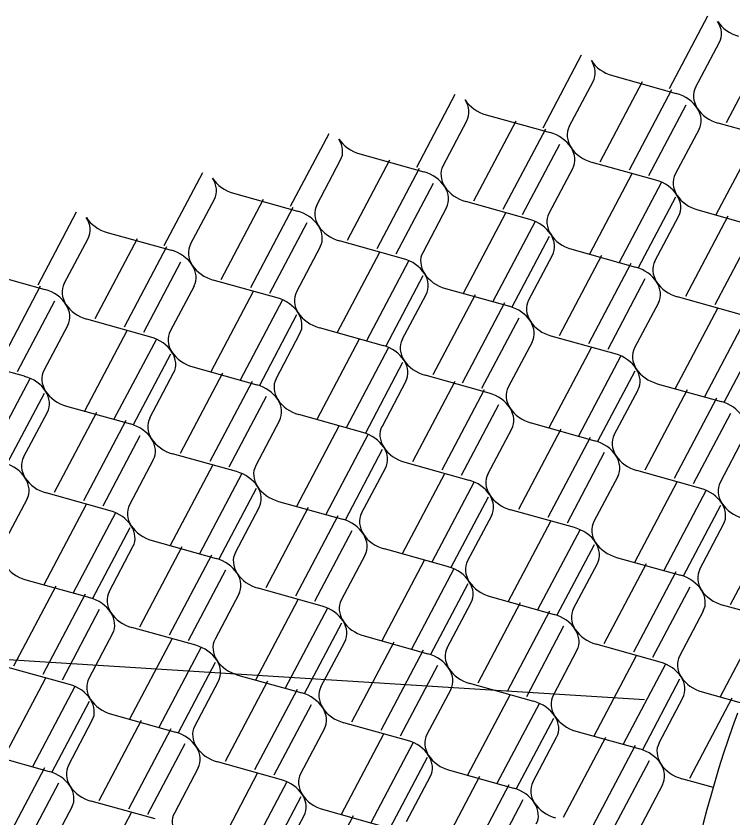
# Model space of a CAD drawing. Extents: x 638850 to 644908, y 297188 to 298900.
# Drawn here: x 639868.12 to 639905.56, y 297942.42 to 297984.3 of the extents above; entities that cross this region are included whole.
import ezdxf

# ---------------------------------------------------------------- set-up
doc = ezdxf.new("R2010")
doc.units = 0
doc.layers.add('1', color=7, linetype='Continuous')
doc.layers.add('2', color=7, linetype='Continuous')

msp = doc.modelspace()

# ---------------------------------------------------------------- linework, layer by layer
at = {"layer": '1'}
msp.add_line((639819.407, 297953.75), (639900.942, 297948.605), dxfattribs=at)
msp.add_arc((639960.245, 297927.859), 58.02, 159.79936, 254.33124, dxfattribs=at)
at = {"layer": '2'}
for p, q in [((639904.23, 297984.304), (639902.22, 297980.495)), ((639903.605, 297980.576), (639904.851, 297982.933)), ((639907.409, 297982.918), (639905.199, 297978.728)), ((639897.636, 297982.255), (639895.627, 297978.448)), ((639899.263, 297981.198), (639902.601, 297980.263)), ((639897.012, 297978.529), (639898.259, 297980.886)), ((639900.815, 297980.869), (639898.605, 297976.679)), ((639902.355, 297980.442), (639900.143, 297976.25)), ((639891.042, 297980.206), (639889.034, 297976.399)), ((639903.09, 297979.65), (639901.145, 297975.964)), ((639892.669, 297979.149), (639896.008, 297978.216)), ((639890.419, 297976.48), (639891.665, 297978.837)), ((639894.221, 297978.82), (639892.011, 297974.63)), ((639908.133, 297977.777), (639904.793, 297978.71)), ((639895.761, 297978.393), (639893.55, 297974.201)), ((639903.789, 297978.398), (639902.543, 297976.041)), ((639884.448, 297978.157), (639882.44, 297974.35)), ((639906.875, 297978.104), (639904.664, 297973.914)), ((639896.496, 297977.601), (639894.551, 297973.915)), ((639886.075, 297977.1), (639889.414, 297976.167)), ((639883.825, 297974.43), (639885.071, 297976.788)), ((639887.627, 297976.771), (639885.417, 297972.581)), ((639901.539, 297975.728), (639898.2, 297976.661)), ((639889.168, 297976.344), (639886.956, 297972.152)), ((639897.195, 297976.349), (639895.949, 297973.991)), ((639877.854, 297976.108), (639875.846, 297972.301)), ((639900.281, 297976.055), (639898.07, 297971.865)), ((639889.902, 297975.552), (639887.957, 297971.866)), ((639901.821, 297975.628), (639899.609, 297971.435)), ((639879.481, 297975.051), (639882.821, 297974.118)), ((639877.231, 297972.381), (639878.477, 297974.739)), ((639881.034, 297974.722), (639878.823, 297970.532)), ((639894.945, 297973.679), (639891.606, 297974.612)), ((639902.556, 297974.836), (639900.611, 297971.15)), ((639871.261, 297974.058), (639869.252, 297970.252)), ((639882.574, 297974.295), (639880.362, 297970.103)), ((639890.601, 297974.3), (639889.355, 297971.942)), ((639903.73, 297974.173), (639907.069, 297973.24)), ((639893.687, 297974.006), (639891.477, 297969.816)), ((639901.48, 297971.503), (639902.726, 297973.861)), ((639905.284, 297973.846), (639903.073, 297969.656)), ((639883.308, 297973.503), (639881.364, 297969.817)), ((639895.227, 297973.579), (639893.015, 297969.386)), ((639906.824, 297973.419), (639904.612, 297969.227)), ((639872.887, 297973.002), (639876.227, 297972.069)), ((639895.962, 297972.787), (639894.017, 297969.101)), ((639870.637, 297970.332), (639871.883, 297972.689)), ((639874.44, 297972.673), (639872.229, 297968.483)), ((639888.351, 297971.63), (639885.012, 297972.563)), ((639875.98, 297972.246), (639873.768, 297968.054)), ((639884.008, 297972.25), (639882.761, 297969.893)), ((639887.094, 297971.959), (639884.884, 297967.769)), ((639897.136, 297972.124), (639900.475, 297971.191)), ((639888.634, 297971.532), (639886.422, 297967.339)), ((639894.886, 297969.454), (639896.132, 297971.811)), ((639898.69, 297971.797), (639896.479, 297967.607)), ((639876.714, 297971.454), (639874.77, 297967.768)), ((639900.23, 297971.37), (639898.018, 297967.178)), ((639866.294, 297970.953), (639869.633, 297970.02)), ((639889.369, 297970.74), (639887.424, 297967.054)), ((639881.757, 297969.581), (639878.418, 297970.514)), ((639900.964, 297970.578), (639899.02, 297966.892)), ((639869.387, 297970.199), (639867.175, 297966.007)), ((639877.414, 297970.201), (639876.168, 297967.844)), ((639880.5, 297969.91), (639878.29, 297965.72)), ((639890.543, 297970.077), (639893.882, 297969.142)), ((639882.041, 297969.483), (639879.829, 297965.29)), ((639888.293, 297967.407), (639889.539, 297969.764)), ((639892.096, 297969.748), (639889.885, 297965.558)), ((639906.007, 297968.705), (639902.668, 297969.638)), ((639870.122, 297969.407), (639868.177, 297965.721)), ((639893.636, 297969.321), (639891.424, 297965.129)), ((639901.664, 297969.325), (639900.417, 297966.968)), ((639904.751, 297969.031), (639902.541, 297964.841)), ((639882.775, 297968.691), (639880.83, 297965.005)), ((639906.291, 297968.604), (639904.079, 297964.411)), ((639870.821, 297968.154), (639869.575, 297965.797)), ((639875.163, 297967.532), (639871.825, 297968.467)), ((639894.37, 297968.529), (639892.426, 297964.843)), ((639873.907, 297967.861), (639871.696, 297963.671)), ((639883.95, 297968.028), (639887.289, 297967.095)), ((639907.026, 297967.812), (639905.081, 297964.126)), ((639875.447, 297967.434), (639873.235, 297963.241)), ((639881.699, 297965.358), (639882.945, 297967.715)), ((639886.033, 297967.421), (639883.822, 297963.231)), ((639899.413, 297966.656), (639896.074, 297967.589)), ((639887.573, 297966.994), (639885.361, 297962.801)), ((639895.07, 297967.276), (639893.824, 297964.919)), ((639898.157, 297966.982), (639895.947, 297962.792)), ((639876.181, 297966.642), (639874.237, 297962.956)), ((639899.698, 297966.555), (639897.486, 297962.362)), ((639868.571, 297965.485), (639865.231, 297966.418)), ((639888.308, 297966.202), (639886.363, 297962.516)), ((639875.105, 297963.309), (639876.351, 297965.666)), ((639878.91, 297965.649), (639876.699, 297961.459)), ((639877.356, 297965.979), (639880.695, 297965.046)), ((639900.432, 297965.763), (639898.487, 297962.077)), ((639868.853, 297965.385), (639866.641, 297961.192)), ((639880.45, 297965.222), (639878.238, 297961.029)), ((639888.476, 297965.227), (639887.232, 297962.869)), ((639892.819, 297964.607), (639889.48, 297965.54)), ((639891.034, 297965.21), (639888.824, 297961.02)), ((639901.607, 297965.1), (639904.946, 297964.167)), ((639869.587, 297964.593), (639867.643, 297960.907)), ((639881.185, 297964.43), (639879.24, 297960.744)), ((639892.575, 297964.783), (639890.363, 297960.59)), ((639899.356, 297962.43), (639900.602, 297964.787)), ((639903.159, 297964.771), (639900.948, 297960.581)), ((639893.309, 297963.991), (639891.364, 297960.305)), ((639904.699, 297964.344), (639902.487, 297960.151)), ((639868.511, 297961.26), (639869.758, 297963.617)), ((639872.316, 297963.6), (639870.106, 297959.41)), ((639870.762, 297963.93), (639874.101, 297962.997)), ((639905.434, 297963.552), (639903.489, 297959.866)), ((639873.856, 297963.173), (639871.644, 297958.98)), ((639881.882, 297963.178), (639880.638, 297960.82)), ((639886.225, 297962.558), (639882.888, 297963.489)), ((639884.97, 297962.884), (639882.759, 297958.694)), ((639892.762, 297960.381), (639894.008, 297962.738)), ((639896.566, 297962.724), (639894.355, 297958.534)), ((639895.013, 297963.05), (639898.352, 297962.118)), ((639874.591, 297962.381), (639872.646, 297958.695)), ((639886.51, 297962.456), (639884.298, 297958.264)), ((639898.106, 297962.297), (639895.894, 297958.104)), ((639906.133, 297962.299), (639904.887, 297959.942)), ((639887.244, 297961.665), (639885.3, 297957.979)), ((639898.841, 297961.505), (639896.896, 297957.819)), ((639875.288, 297961.129), (639874.044, 297958.771)), ((639879.632, 297960.509), (639876.294, 297961.44)), ((639878.377, 297960.836), (639876.166, 297956.647)), ((639886.168, 297958.332), (639887.415, 297960.689)), ((639888.419, 297961.001), (639891.758, 297960.069)), ((639879.917, 297960.409), (639877.705, 297956.217)), ((639890.501, 297960.397), (639888.291, 297956.208)), ((639899.54, 297960.252), (639898.294, 297957.895)), ((639903.882, 297959.63), (639900.544, 297960.564)), ((639892.041, 297959.97), (639889.829, 297955.778)), ((639902.626, 297959.958), (639900.415, 297955.769)), ((639873.04, 297958.459), (639869.701, 297959.391)), ((639880.652, 297959.618), (639878.707, 297955.932)), ((639904.166, 297959.531), (639901.954, 297955.339)), ((639868.696, 297959.079), (639867.45, 297956.722)), ((639881.826, 297958.954), (639885.164, 297958.02)), ((639892.776, 297959.179), (639890.831, 297955.493)), ((639871.783, 297958.787), (639869.572, 297954.598)), ((639879.576, 297956.285), (639880.822, 297958.642)), ((639883.378, 297958.626), (639881.168, 297954.436)), ((639904.9, 297958.74), (639902.956, 297955.054)), ((639873.323, 297958.36), (639871.111, 297954.168)), ((639884.918, 297958.199), (639882.706, 297954.006)), ((639892.946, 297958.203), (639891.7, 297955.846)), ((639897.29, 297957.583), (639893.95, 297958.515)), ((639896.032, 297957.909), (639893.821, 297953.72)), ((639903.824, 297955.407), (639905.071, 297957.764)), ((639907.627, 297957.748), (639905.417, 297953.558)), ((639874.058, 297957.569), (639872.113, 297953.883)), ((639885.653, 297957.407), (639883.708, 297953.721)), ((639897.572, 297957.482), (639895.36, 297953.29)), ((639875.232, 297956.905), (639878.571, 297955.973)), ((639872.982, 297954.236), (639874.228, 297956.593)), ((639876.784, 297956.577), (639874.574, 297952.387)), ((639890.696, 297955.534), (639887.357, 297956.466)), ((639898.307, 297956.691), (639896.362, 297953.005)), ((639878.325, 297956.15), (639876.113, 297951.957)), ((639886.352, 297956.154), (639885.106, 297953.797)), ((639899.481, 297956.027), (639902.82, 297955.095)), ((639889.438, 297955.86), (639887.227, 297951.671)), ((639897.231, 297953.358), (639898.477, 297955.715)), ((639901.033, 297955.699), (639898.823, 297951.509)), ((639879.059, 297955.358), (639877.114, 297951.672)), ((639890.978, 297955.433), (639888.766, 297951.241)), ((639902.573, 297955.272), (639900.361, 297951.079)), ((639868.638, 297954.856), (639871.977, 297953.924)), ((639870.191, 297954.528), (639867.98, 297950.338)), ((639884.102, 297953.485), (639880.763, 297954.417)), ((639891.713, 297954.642), (639889.768, 297950.956)), ((639903.308, 297954.48), (639901.363, 297950.794)), ((639871.731, 297954.101), (639869.519, 297949.908)), ((639879.758, 297954.105), (639878.512, 297951.748)), ((639892.887, 297953.978), (639896.226, 297953.046)), ((639882.844, 297953.811), (639880.634, 297949.622)), ((639890.637, 297951.309), (639891.883, 297953.666)), ((639894.439, 297953.65), (639892.229, 297949.46)), ((639908.351, 297952.607), (639905.011, 297953.539)), ((639872.465, 297953.309), (639870.521, 297949.623)), ((639884.384, 297953.384), (639882.172, 297949.192)), ((639895.98, 297953.223), (639893.768, 297949.03)), ((639904.007, 297953.227), (639902.761, 297950.87)), ((639907.094, 297952.935), (639904.883, 297948.746)), ((639877.508, 297951.436), (639874.169, 297952.368)), ((639885.119, 297952.593), (639883.174, 297948.907)), ((639896.714, 297952.431), (639894.769, 297948.745)), ((639873.165, 297952.056), (639871.918, 297949.699)), ((639886.293, 297951.929), (639889.632, 297950.997)), ((639876.25, 297951.762), (639874.04, 297947.573)), ((639884.043, 297949.26), (639885.289, 297951.617)), ((639887.847, 297951.603), (639885.636, 297947.413)), ((639901.757, 297950.558), (639898.418, 297951.49)), ((639877.79, 297951.335), (639875.578, 297947.143)), ((639889.387, 297951.175), (639887.175, 297946.983)), ((639897.413, 297951.178), (639896.167, 297948.821)), ((639900.5, 297950.886), (639898.29, 297946.697)), ((639870.914, 297949.387), (639867.575, 297950.319)), ((639878.525, 297950.544), (639876.58, 297946.858)), ((639890.121, 297950.384), (639888.177, 297946.698)), ((639902.04, 297950.459), (639899.828, 297946.267)), ((639879.699, 297949.88), (639883.039, 297948.948)), ((639869.657, 297949.715), (639867.447, 297945.525)), ((639877.449, 297947.211), (639878.695, 297949.568)), ((639881.253, 297949.554), (639879.042, 297945.364)), ((639895.163, 297948.509), (639891.825, 297949.443)), ((639902.775, 297949.668), (639900.83, 297945.982)), ((639871.197, 297949.288), (639868.986, 297945.096)), ((639882.793, 297949.126), (639880.581, 297944.934)), ((639890.821, 297949.131), (639889.574, 297946.774)), ((639903.95, 297949.003), (639903.949, 297949.004)), ((639903.949, 297949.004), (639907.192, 297948.099)), ((639871.932, 297948.497), (639869.987, 297944.811)), ((639893.908, 297948.836), (639891.698, 297944.646)), ((639901.699, 297946.335), (639902.945, 297948.692)), ((639902.945, 297948.692), (639902.945, 297948.691)), ((639905.504, 297948.674), (639903.293, 297944.485)), ((639883.527, 297948.335), (639881.583, 297944.649)), ((639895.448, 297948.409), (639893.236, 297944.217)), ((639873.107, 297947.833), (639876.445, 297946.899)), ((639870.856, 297945.164), (639872.102, 297947.521)), ((639874.659, 297947.504), (639872.448, 297943.315)), ((639888.57, 297946.462), (639885.231, 297947.394)), ((639896.183, 297947.617), (639894.238, 297943.931)), ((639876.199, 297947.077), (639873.987, 297942.885)), ((639884.227, 297947.082), (639882.981, 297944.725)), ((639897.355, 297946.955), (639900.695, 297946.023)), ((639887.314, 297946.787), (639885.104, 297942.597)), ((639895.107, 297944.285), (639896.351, 297946.643)), ((639898.91, 297946.625), (639896.699, 297942.436)), ((639876.934, 297946.286), (639874.989, 297942.6)), ((639888.854, 297946.36), (639886.643, 297942.168)), ((639900.45, 297946.198), (639898.238, 297942.006)), ((639901.699, 297946.334), (639901.699, 297946.335)), ((639866.513, 297945.784), (639869.852, 297944.852)), ((639889.589, 297945.568), (639887.644, 297941.882)), ((639881.976, 297944.413), (639878.637, 297945.345)), ((639901.184, 297945.407), (639899.24, 297941.721)), ((639869.605, 297945.028), (639867.393, 297940.836)), ((639877.633, 297945.033), (639876.387, 297942.676)), ((639880.72, 297944.738), (639878.51, 297940.548)), ((639890.761, 297944.906), (639894.101, 297943.974)), ((639882.261, 297944.311), (639880.049, 297940.119)), ((639888.513, 297942.236), (639889.757, 297944.594)), ((639892.316, 297944.576), (639890.105, 297940.387)), ((639902.888, 297944.466), (639902.887, 297944.467)), ((639904.536, 297944.006), (639902.888, 297944.466)), ((639870.34, 297944.237), (639868.395, 297940.551)), ((639893.856, 297944.149), (639891.644, 297939.957)), ((639901.884, 297944.154), (639900.637, 297941.797)), ((639882.995, 297943.519), (639881.05, 297939.833)), ((639875.382, 297942.364), (639872.043, 297943.296)), ((639894.591, 297943.358), (639892.646, 297939.672)), ((639871.039, 297942.984), (639869.793, 297940.627)), ((639874.127, 297942.689), (639871.916, 297938.499)), ((639884.17, 297942.856), (639887.507, 297941.925)), ((639881.919, 297940.187), (639883.163, 297942.545)), ((639885.722, 297942.527), (639883.511, 297938.338))]:
    msp.add_line(p, q, dxfattribs=at)
for centre, start_param, end_param in [((639903.407, 297983.603), 3.045062, 3.936083), ((639906.112, 297984.444), 0.794491, 1.685512), ((639896.814, 297981.555), 3.045062, 3.936083), ((639899.518, 297982.395), 0.794491, 1.685512), ((639905.049, 297979.907), 6.186654, 7.077676), ((639890.22, 297979.506), 3.045062, 3.936083), ((639892.924, 297980.346), 0.794491, 1.685512), ((639902.345, 297979.067), 3.936083, 4.827105), ((639905.049, 297979.907), 0.794491, 1.685512), ((639902.345, 297979.067), 3.045062, 3.936083), ((639895.751, 297977.018), 3.936083, 4.827105), ((639898.456, 297977.858), 6.186654, 7.077676), ((639883.626, 297977.457), 3.045062, 3.936083), ((639886.331, 297978.297), 0.794491, 1.685512), ((639895.751, 297977.018), 3.045062, 3.936083), ((639898.456, 297977.858), 0.794491, 1.685512), ((639889.158, 297974.969), 3.936083, 4.827105), ((639891.862, 297975.81), 6.186654, 7.077676), ((639877.033, 297975.408), 3.045062, 3.936083), ((639879.737, 297976.248), 0.794491, 1.685512), ((639901.283, 297974.53), 3.936083, 4.827105), ((639903.987, 297975.371), 6.186654, 7.077676), ((639891.862, 297975.81), 0.794491, 1.685512), ((639889.158, 297974.969), 3.045062, 3.936083), ((639901.283, 297974.53), 3.045062, 3.936083), ((639903.987, 297975.371), 0.794491, 1.685512), ((639882.564, 297972.921), 3.936083, 4.827105), ((639885.268, 297973.761), 6.186654, 7.077676), ((639870.439, 297973.359), 3.045062, 3.936083), ((639873.144, 297974.2), 0.794491, 1.685512), ((639894.689, 297972.482), 3.936083, 4.827105), ((639897.393, 297973.322), 6.186654, 7.077676), ((639882.564, 297972.921), 3.045062, 3.936083), ((639885.268, 297973.761), 0.794491, 1.685512), ((639894.689, 297972.482), 3.045062, 3.936083), ((639897.393, 297973.322), 0.794491, 1.685512), ((639878.675, 297971.712), 6.186654, 7.077676), ((639875.97, 297970.872), 3.936083, 4.827105), ((639890.8, 297971.273), 6.186654, 7.077676), ((639888.095, 297970.433), 3.936083, 4.827105), ((639902.924, 297970.834), 6.186654, 7.077676), ((639875.97, 297970.872), 3.045062, 3.936083), ((639878.675, 297971.712), 0.794491, 1.685512), ((639900.22, 297969.994), 3.936083, 4.827105), ((639888.095, 297970.433), 3.045062, 3.936083), ((639890.8, 297971.273), 0.794491, 1.685512), ((639872.081, 297969.663), 6.186654, 7.077676), ((639900.22, 297969.994), 3.045062, 3.936083), ((639902.924, 297970.834), 0.794491, 1.685512), ((639869.377, 297968.823), 3.936083, 4.827105), ((639884.206, 297969.224), 6.186654, 7.077676), ((639881.502, 297968.384), 3.936083, 4.827105), ((639896.331, 297968.786), 6.186654, 7.077676), ((639872.081, 297969.663), 0.794491, 1.685512), ((639869.377, 297968.823), 3.045062, 3.936083), ((639893.626, 297967.945), 3.936083, 4.827105), ((639881.502, 297968.384), 3.045062, 3.936083), ((639884.206, 297969.224), 0.794491, 1.685512), ((639896.331, 297968.786), 0.794491, 1.685512), ((639893.626, 297967.945), 3.045062, 3.936083), ((639877.612, 297967.176), 6.186654, 7.077676), ((639874.908, 297966.335), 3.936083, 4.827105), ((639889.737, 297966.737), 6.186654, 7.077676), ((639887.033, 297965.896), 3.936083, 4.827105), ((639901.862, 297966.298), 6.186654, 7.077676), ((639874.908, 297966.335), 3.045062, 3.936083), ((639877.612, 297967.176), 0.794491, 1.685512), ((639899.158, 297965.458), 3.936083, 4.827105), ((639889.737, 297966.737), 0.794491, 1.685512), ((639887.033, 297965.896), 3.045062, 3.936083), ((639871.019, 297965.127), 6.186654, 7.077676), ((639899.158, 297965.458), 3.045062, 3.936083), ((639901.862, 297966.298), 0.794491, 1.685512), ((639868.314, 297964.287), 3.936083, 4.827105), ((639883.143, 297964.688), 6.186654, 7.077676), ((639880.439, 297963.848), 3.936083, 4.827105), ((639895.268, 297964.249), 6.186654, 7.077676), ((639868.314, 297964.287), 3.045062, 3.936083), ((639871.019, 297965.127), 0.794491, 1.685512), ((639892.564, 297963.409), 3.936083, 4.827105), ((639880.439, 297963.848), 3.045062, 3.936083), ((639883.143, 297964.688), 0.794491, 1.685512), ((639904.689, 297962.97), 3.936083, 4.827105), ((639892.564, 297963.409), 3.045062, 3.936083), ((639895.268, 297964.249), 0.794491, 1.685512), ((639876.55, 297962.639), 6.186654, 7.077676), ((639873.846, 297961.799), 3.936083, 4.827105), ((639888.675, 297962.2), 6.186654, 7.077676), ((639885.97, 297961.36), 3.936083, 4.827105), ((639900.8, 297961.761), 6.186654, 7.077676), ((639876.55, 297962.639), 0.794491, 1.685512), ((639873.846, 297961.799), 3.045062, 3.936083), ((639898.095, 297960.921), 3.936083, 4.827105), ((639885.97, 297961.36), 3.045062, 3.936083), ((639888.675, 297962.2), 0.794491, 1.685512), ((639869.956, 297960.59), 6.186654, 7.077676), ((639900.8, 297961.761), 0.794491, 1.685512), ((639898.095, 297960.921), 3.045062, 3.936083), ((639867.252, 297959.75), 3.936083, 4.827105), ((639882.081, 297960.151), 6.186654, 7.077676), ((639879.377, 297959.311), 3.936083, 4.827105), ((639894.206, 297959.713), 6.186654, 7.077676), ((639869.956, 297960.59), 0.794491, 1.685512), ((639867.252, 297959.75), 3.045062, 3.936083), ((639891.502, 297958.872), 3.936083, 4.827105), ((639906.331, 297959.274), 6.186654, 7.077676), ((639879.377, 297959.311), 3.045062, 3.936083), ((639882.081, 297960.151), 0.794491, 1.685512), ((639903.626, 297958.433), 3.936083, 4.827105), ((639894.206, 297959.713), 0.794491, 1.685512), ((639891.502, 297958.872), 3.045062, 3.936083), ((639875.487, 297958.103), 6.186654, 7.077676), ((639903.626, 297958.433), 3.045062, 3.936083), ((639906.331, 297959.274), 0.794491, 1.685512), ((639872.783, 297957.262), 3.936083, 4.827105), ((639887.612, 297957.664), 6.186654, 7.077676), ((639872.783, 297957.262), 3.045062, 3.936083), ((639875.487, 297958.103), 0.794491, 1.685512), ((639884.908, 297956.824), 3.936083, 4.827105), ((639899.737, 297957.225), 6.186654, 7.077676), ((639897.033, 297956.385), 3.936083, 4.827105), ((639884.908, 297956.824), 3.045062, 3.936083), ((639887.612, 297957.664), 0.794491, 1.685512), ((639897.033, 297956.385), 3.045062, 3.936083), ((639899.737, 297957.225), 0.794491, 1.685512), ((639881.019, 297955.615), 6.186654, 7.077676), ((639868.894, 297956.054), 0.794491, 1.685512), ((639878.314, 297954.775), 3.936083, 4.827105), ((639893.143, 297955.176), 6.186654, 7.077676), ((639881.019, 297955.615), 0.794491, 1.685512), ((639878.314, 297954.775), 3.045062, 3.936083), ((639890.439, 297954.336), 3.936083, 4.827105), ((639905.268, 297954.737), 6.186654, 7.077676), ((639890.439, 297954.336), 3.045062, 3.936083), ((639893.143, 297955.176), 0.794491, 1.685512), ((639902.564, 297953.897), 3.936083, 4.827105), ((639871.721, 297952.726), 3.936083, 4.827105), ((639874.425, 297953.566), 6.186654, 7.077676), ((639902.564, 297953.897), 3.045062, 3.936083), ((639905.268, 297954.737), 0.794491, 1.685512), ((639886.55, 297953.127), 6.186654, 7.077676), ((639871.721, 297952.726), 3.045062, 3.936083), ((639874.425, 297953.566), 0.794491, 1.685512), ((639883.845, 297952.287), 3.936083, 4.827105), ((639898.675, 297952.688), 6.186654, 7.077676), ((639883.845, 297952.287), 3.045062, 3.936083), ((639886.55, 297953.127), 0.794491, 1.685512), ((639895.97, 297951.848), 3.936083, 4.827105), ((639895.97, 297951.848), 3.045062, 3.936083), ((639898.675, 297952.688), 0.794491, 1.685512), ((639877.252, 297950.238), 3.936083, 4.827105), ((639879.956, 297951.079), 6.186654, 7.077676), ((639889.377, 297949.799), 3.936083, 4.827105), ((639892.081, 297950.64), 6.186654, 7.077676), ((639877.252, 297950.238), 3.045062, 3.936083), ((639879.956, 297951.079), 0.794491, 1.685512), ((639904.206, 297950.201), 6.186654, 7.077676), ((639892.081, 297950.64), 0.794491, 1.685512), ((639889.377, 297949.799), 3.045062, 3.936083), ((639901.502, 297949.361), 3.936083, 4.827105), ((639901.502, 297949.361), 3.045062, 3.936083), ((639904.206, 297950.201), 0.794491, 1.685512), ((639870.658, 297948.19), 3.936083, 4.827105), ((639873.363, 297949.03), 6.186654, 7.077676), ((639882.783, 297947.751), 3.936083, 4.827105), ((639885.487, 297948.591), 6.186654, 7.077676), ((639870.658, 297948.19), 3.045062, 3.936083), ((639873.363, 297949.03), 0.794491, 1.685512), ((639894.908, 297947.312), 3.936083, 4.827105), ((639897.612, 297948.152), 6.186654, 7.077676), ((639885.487, 297948.591), 0.794491, 1.685512), ((639882.783, 297947.751), 3.045062, 3.936083), ((639894.908, 297947.312), 3.045062, 3.936083), ((639897.612, 297948.152), 0.794491, 1.685512), ((639878.894, 297946.542), 6.186654, 7.077676), ((639876.189, 297945.702), 3.936083, 4.827105), ((639888.314, 297945.263), 3.936083, 4.827105), ((639891.019, 297946.103), 6.186654, 7.077676), ((639876.189, 297945.702), 3.045062, 3.936083), ((639878.894, 297946.542), 0.794491, 1.685512), ((639900.439, 297944.824), 3.936083, 4.827105), ((639903.143, 297945.664), 6.186654, 7.077676), ((639888.314, 297945.263), 3.045062, 3.936083), ((639891.019, 297946.103), 0.794491, 1.685512), ((639872.3, 297944.493), 6.186654, 7.077676), ((639900.439, 297944.824), 3.045062, 3.936083), ((639903.143, 297945.664), 0.794491, 1.685512), ((639869.596, 297943.653), 3.936083, 4.827105), ((639884.425, 297944.054), 6.186654, 7.077676), ((639881.721, 297943.214), 3.936083, 4.827105), ((639896.55, 297943.616), 6.186654, 7.077676), ((639872.3, 297944.493), 0.794491, 1.685512), ((639869.596, 297943.653), 3.045062, 3.936083), ((639893.845, 297942.775), 3.936083, 4.827105), ((639881.721, 297943.214), 3.045062, 3.936083), ((639884.425, 297944.054), 0.794491, 1.685512), ((639896.55, 297943.616), 0.794491, 1.685512), ((639893.845, 297942.775), 3.045062, 3.936083), ((639877.831, 297942.006), 6.186654, 7.077676)]:
    msp.add_ellipse(centre, major_axis=(-1.492, 0.562), ratio=0.764477, start_param=start_param, end_param=end_param, dxfattribs=at)

doc.saveas('drawing.dxf')
